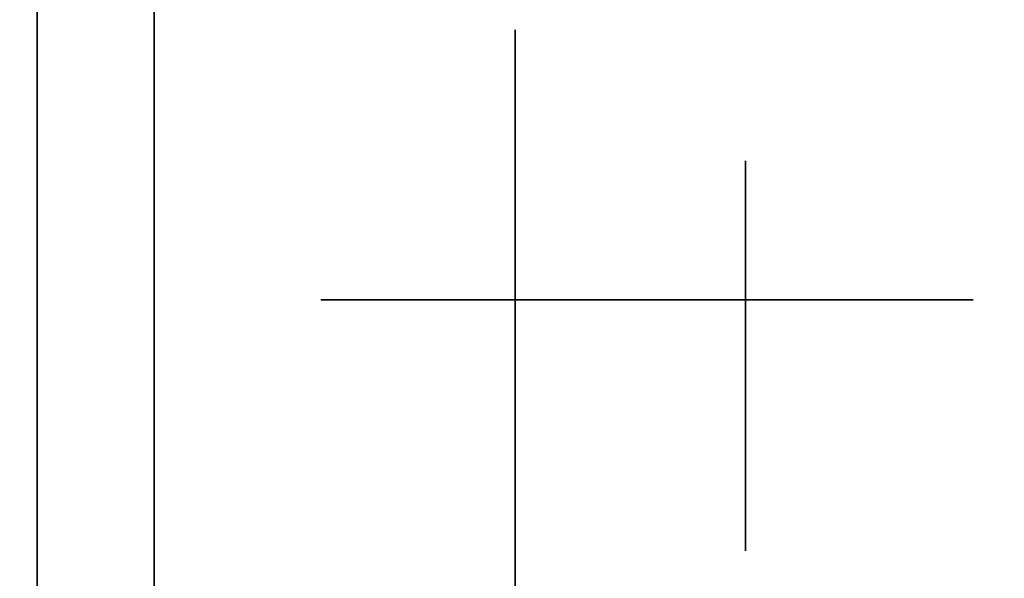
# Model space of a CAD drawing. Extents: x -1299 to -1246.9, y 2743.7 to 2747.9.
# Tile 341 of 656: x -1260.9878 to -1260.9475, y 2747.7993 to 2747.8222. Entities that reach past the tile are written whole.
import ezdxf

# ---------------------------------------------------------------- set-up
doc = ezdxf.new("R2010")
doc.units = 0
doc.header["$LTSCALE"] = 150
doc.header["$MEASUREMENT"] = 0
doc.layers.add('3DFACE_BOLT', color=7, linetype='CONTINUOUS')
doc.layers.add('3DFACE_SHAPE', color=7, linetype='CONTINUOUS')

msp = doc.modelspace()

# ---------------------------------------------------------------- linework, layer by layer
at = {"layer": '3DFACE_BOLT', "color": 1}
for points, invisible_edges in [([(-1260.970119, 2747.841309, 0.068), (-1260.969727, 2747.841309, 0.065528), (-1260.970119, 2747.791309, 0.068)], 14), ([(-1260.970119, 2747.791309, 0.068), (-1260.969727, 2747.841309, 0.065528), (-1260.969727, 2747.791309, 0.065528)], 3), ([(-1260.969727, 2747.841309, 0.070472), (-1260.970119, 2747.841309, 0.068), (-1260.969727, 2747.791309, 0.070472)], 14), ([(-1260.969727, 2747.791309, 0.070472), (-1260.970119, 2747.841309, 0.068), (-1260.970119, 2747.791309, 0.068)], 3), ([(-1260.970119, 2747.841309, 0.138), (-1260.969727, 2747.841309, 0.135528), (-1260.970119, 2747.791309, 0.138)], 14), ([(-1260.970119, 2747.791309, 0.138), (-1260.969727, 2747.841309, 0.135528), (-1260.969727, 2747.791309, 0.135528)], 3), ([(-1260.969727, 2747.841309, 0.140472), (-1260.970119, 2747.841309, 0.138), (-1260.969727, 2747.791309, 0.140472)], 14), ([(-1260.969727, 2747.791309, 0.140472), (-1260.970119, 2747.841309, 0.138), (-1260.970119, 2747.791309, 0.138)], 3), ([(-1260.969727, 2747.841309, 0.065528), (-1260.968591, 2747.841309, 0.063298), (-1260.969727, 2747.791309, 0.065528)], 14), ([(-1260.969727, 2747.791309, 0.065528), (-1260.968591, 2747.841309, 0.063298), (-1260.968591, 2747.791309, 0.063298)], 3), ([(-1260.968591, 2747.841309, 0.072702), (-1260.969727, 2747.841309, 0.070472), (-1260.968591, 2747.791309, 0.072702)], 14), ([(-1260.968591, 2747.791309, 0.072702), (-1260.969727, 2747.841309, 0.070472), (-1260.969727, 2747.791309, 0.070472)], 3), ([(-1260.969727, 2747.841309, 0.135528), (-1260.968591, 2747.841309, 0.133298), (-1260.969727, 2747.791309, 0.135528)], 14), ([(-1260.969727, 2747.791309, 0.135528), (-1260.968591, 2747.841309, 0.133298), (-1260.968591, 2747.791309, 0.133298)], 3), ([(-1260.968591, 2747.841309, 0.142702), (-1260.969727, 2747.841309, 0.140472), (-1260.968591, 2747.791309, 0.142702)], 14), ([(-1260.968591, 2747.791309, 0.142702), (-1260.969727, 2747.841309, 0.140472), (-1260.969727, 2747.791309, 0.140472)], 3), ([(-1260.968591, 2747.841309, 0.063298), (-1260.966821, 2747.841309, 0.061528), (-1260.968591, 2747.791309, 0.063298)], 14), ([(-1260.968591, 2747.791309, 0.063298), (-1260.966821, 2747.841309, 0.061528), (-1260.966821, 2747.791309, 0.061528)], 3), ([(-1260.966821, 2747.841309, 0.074472), (-1260.968591, 2747.841309, 0.072702), (-1260.966821, 2747.791309, 0.074472)], 14), ([(-1260.966821, 2747.791309, 0.074472), (-1260.968591, 2747.841309, 0.072702), (-1260.968591, 2747.791309, 0.072702)], 3), ([(-1260.968591, 2747.841309, 0.133298), (-1260.966821, 2747.841309, 0.131528), (-1260.968591, 2747.791309, 0.133298)], 14), ([(-1260.968591, 2747.791309, 0.133298), (-1260.966821, 2747.841309, 0.131528), (-1260.966821, 2747.791309, 0.131528)], 3), ([(-1260.966821, 2747.841309, 0.144472), (-1260.968591, 2747.841309, 0.142702), (-1260.966821, 2747.791309, 0.144472)], 14), ([(-1260.966821, 2747.791309, 0.144472), (-1260.968591, 2747.841309, 0.142702), (-1260.968591, 2747.791309, 0.142702)], 3), ([(-1260.966821, 2747.841309, 0.061528), (-1260.964591, 2747.841309, 0.060392), (-1260.966821, 2747.791309, 0.061528)], 14), ([(-1260.966821, 2747.791309, 0.061528), (-1260.964591, 2747.841309, 0.060392), (-1260.964591, 2747.791309, 0.060392)], 3), ([(-1260.964591, 2747.841309, 0.075608), (-1260.966821, 2747.841309, 0.074472), (-1260.964591, 2747.791309, 0.075608)], 14), ([(-1260.964591, 2747.791309, 0.075608), (-1260.966821, 2747.841309, 0.074472), (-1260.966821, 2747.791309, 0.074472)], 3), ([(-1260.966821, 2747.841309, 0.131528), (-1260.964591, 2747.841309, 0.130392), (-1260.966821, 2747.791309, 0.131528)], 14), ([(-1260.966821, 2747.791309, 0.131528), (-1260.964591, 2747.841309, 0.130392), (-1260.964591, 2747.791309, 0.130392)], 3), ([(-1260.964591, 2747.841309, 0.145608), (-1260.966821, 2747.841309, 0.144472), (-1260.964591, 2747.791309, 0.145608)], 14), ([(-1260.964591, 2747.791309, 0.145608), (-1260.966821, 2747.841309, 0.144472), (-1260.966821, 2747.791309, 0.144472)], 3), ([(-1260.964591, 2747.841309, 0.060392), (-1260.962119, 2747.841309, 0.06), (-1260.964591, 2747.791309, 0.060392)], 14), ([(-1260.964591, 2747.791309, 0.060392), (-1260.962119, 2747.841309, 0.06), (-1260.962119, 2747.791309, 0.06)], 3), ([(-1260.962119, 2747.841309, 0.076), (-1260.964591, 2747.841309, 0.075608), (-1260.962119, 2747.791309, 0.076)], 14), ([(-1260.962119, 2747.791309, 0.076), (-1260.964591, 2747.841309, 0.075608), (-1260.964591, 2747.791309, 0.075608)], 3), ([(-1260.964591, 2747.841309, 0.130392), (-1260.962119, 2747.841309, 0.13), (-1260.964591, 2747.791309, 0.130392)], 14), ([(-1260.964591, 2747.791309, 0.130392), (-1260.962119, 2747.841309, 0.13), (-1260.962119, 2747.791309, 0.13)], 3), ([(-1260.962119, 2747.841309, 0.146), (-1260.964591, 2747.841309, 0.145608), (-1260.962119, 2747.791309, 0.146)], 14), ([(-1260.962119, 2747.791309, 0.146), (-1260.964591, 2747.841309, 0.145608), (-1260.964591, 2747.791309, 0.145608)], 3), ([(-1260.962119, 2747.841309, 0.06), (-1260.959647, 2747.841309, 0.060392), (-1260.962119, 2747.791309, 0.06)], 14), ([(-1260.962119, 2747.791309, 0.06), (-1260.959647, 2747.841309, 0.060392), (-1260.959647, 2747.791309, 0.060392)], 3), ([(-1260.959647, 2747.841309, 0.075608), (-1260.962119, 2747.841309, 0.076), (-1260.959647, 2747.791309, 0.075608)], 14), ([(-1260.959647, 2747.791309, 0.075608), (-1260.962119, 2747.841309, 0.076), (-1260.962119, 2747.791309, 0.076)], 3), ([(-1260.962119, 2747.841309, 0.13), (-1260.959647, 2747.841309, 0.130392), (-1260.962119, 2747.791309, 0.13)], 14), ([(-1260.962119, 2747.791309, 0.13), (-1260.959647, 2747.841309, 0.130392), (-1260.959647, 2747.791309, 0.130392)], 3), ([(-1260.959647, 2747.841309, 0.145608), (-1260.962119, 2747.841309, 0.146), (-1260.959647, 2747.791309, 0.145608)], 14), ([(-1260.959647, 2747.791309, 0.145608), (-1260.962119, 2747.841309, 0.146), (-1260.962119, 2747.791309, 0.146)], 3), ([(-1260.959647, 2747.841309, 0.060392), (-1260.957416, 2747.841309, 0.061528), (-1260.959647, 2747.791309, 0.060392)], 14), ([(-1260.959647, 2747.791309, 0.060392), (-1260.957416, 2747.841309, 0.061528), (-1260.957416, 2747.791309, 0.061528)], 3), ([(-1260.957416, 2747.841309, 0.074472), (-1260.959647, 2747.841309, 0.075608), (-1260.957416, 2747.791309, 0.074472)], 14), ([(-1260.957416, 2747.791309, 0.074472), (-1260.959647, 2747.841309, 0.075608), (-1260.959647, 2747.791309, 0.075608)], 3), ([(-1260.959647, 2747.841309, 0.130392), (-1260.957416, 2747.841309, 0.131528), (-1260.959647, 2747.791309, 0.130392)], 14), ([(-1260.959647, 2747.791309, 0.130392), (-1260.957416, 2747.841309, 0.131528), (-1260.957416, 2747.791309, 0.131528)], 3), ([(-1260.957416, 2747.841309, 0.144472), (-1260.959647, 2747.841309, 0.145608), (-1260.957416, 2747.791309, 0.144472)], 14), ([(-1260.957416, 2747.791309, 0.144472), (-1260.959647, 2747.841309, 0.145608), (-1260.959647, 2747.791309, 0.145608)], 3), ([(-1260.957416, 2747.841309, 0.061528), (-1260.955647, 2747.841309, 0.063298), (-1260.957416, 2747.791309, 0.061528)], 14), ([(-1260.957416, 2747.791309, 0.061528), (-1260.955647, 2747.841309, 0.063298), (-1260.955647, 2747.791309, 0.063298)], 3), ([(-1260.955647, 2747.841309, 0.072702), (-1260.957416, 2747.841309, 0.074472), (-1260.955647, 2747.791309, 0.072702)], 14), ([(-1260.955647, 2747.791309, 0.072702), (-1260.957416, 2747.841309, 0.074472), (-1260.957416, 2747.791309, 0.074472)], 3), ([(-1260.957416, 2747.841309, 0.131528), (-1260.955647, 2747.841309, 0.133298), (-1260.957416, 2747.791309, 0.131528)], 14), ([(-1260.957416, 2747.791309, 0.131528), (-1260.955647, 2747.841309, 0.133298), (-1260.955647, 2747.791309, 0.133298)], 3), ([(-1260.955647, 2747.841309, 0.142702), (-1260.957416, 2747.841309, 0.144472), (-1260.955647, 2747.791309, 0.142702)], 14), ([(-1260.955647, 2747.791309, 0.142702), (-1260.957416, 2747.841309, 0.144472), (-1260.957416, 2747.791309, 0.144472)], 3), ([(-1260.955647, 2747.841309, 0.063298), (-1260.95451, 2747.841309, 0.065528), (-1260.955647, 2747.791309, 0.063298)], 14), ([(-1260.955647, 2747.791309, 0.063298), (-1260.95451, 2747.841309, 0.065528), (-1260.95451, 2747.791309, 0.065528)], 3), ([(-1260.95451, 2747.841309, 0.070472), (-1260.955647, 2747.841309, 0.072702), (-1260.95451, 2747.791309, 0.070472)], 14), ([(-1260.95451, 2747.791309, 0.070472), (-1260.955647, 2747.841309, 0.072702), (-1260.955647, 2747.791309, 0.072702)], 3), ([(-1260.955647, 2747.841309, 0.133298), (-1260.95451, 2747.841309, 0.135528), (-1260.955647, 2747.791309, 0.133298)], 14), ([(-1260.955647, 2747.791309, 0.133298), (-1260.95451, 2747.841309, 0.135528), (-1260.95451, 2747.791309, 0.135528)], 3), ([(-1260.95451, 2747.841309, 0.140472), (-1260.955647, 2747.841309, 0.142702), (-1260.95451, 2747.791309, 0.140472)], 14), ([(-1260.95451, 2747.791309, 0.140472), (-1260.955647, 2747.841309, 0.142702), (-1260.955647, 2747.791309, 0.142702)], 3), ([(-1260.95451, 2747.841309, 0.065528), (-1260.954119, 2747.841309, 0.068), (-1260.95451, 2747.791309, 0.065528)], 14), ([(-1260.95451, 2747.791309, 0.065528), (-1260.954119, 2747.841309, 0.068), (-1260.954119, 2747.791309, 0.068)], 3), ([(-1260.954119, 2747.841309, 0.068), (-1260.95451, 2747.841309, 0.070472), (-1260.954119, 2747.791309, 0.068)], 14), ([(-1260.954119, 2747.791309, 0.068), (-1260.95451, 2747.841309, 0.070472), (-1260.95451, 2747.791309, 0.070472)], 3), ([(-1260.95451, 2747.841309, 0.135528), (-1260.954119, 2747.841309, 0.138), (-1260.95451, 2747.791309, 0.135528)], 14), ([(-1260.95451, 2747.791309, 0.135528), (-1260.954119, 2747.841309, 0.138), (-1260.954119, 2747.791309, 0.138)], 3), ([(-1260.954119, 2747.841309, 0.138), (-1260.95451, 2747.841309, 0.140472), (-1260.954119, 2747.791309, 0.138)], 14), ([(-1260.954119, 2747.791309, 0.138), (-1260.95451, 2747.841309, 0.140472), (-1260.95451, 2747.791309, 0.140472)], 3), ([(-1260.975494, 2747.825549, 0.068), (-1260.968806, 2747.825549, 0.056417), (-1260.975494, 2747.810749, 0.068)], 14), ([(-1260.975494, 2747.810749, 0.068), (-1260.968806, 2747.825549, 0.056417), (-1260.968806, 2747.810749, 0.056417)], 3), ([(-1260.968806, 2747.825549, 0.079583), (-1260.975494, 2747.825549, 0.068), (-1260.968806, 2747.810749, 0.079583)], 14), ([(-1260.968806, 2747.810749, 0.079583), (-1260.975494, 2747.825549, 0.068), (-1260.975494, 2747.810749, 0.068)], 3), ([(-1260.975494, 2747.825549, 0.138), (-1260.968806, 2747.825549, 0.126417), (-1260.975494, 2747.810749, 0.138)], 14), ([(-1260.975494, 2747.810749, 0.138), (-1260.968806, 2747.825549, 0.126417), (-1260.968806, 2747.810749, 0.126417)], 3), ([(-1260.968806, 2747.825549, 0.149583), (-1260.975494, 2747.825549, 0.138), (-1260.968806, 2747.810749, 0.149583)], 14), ([(-1260.968806, 2747.810749, 0.149583), (-1260.975494, 2747.825549, 0.138), (-1260.975494, 2747.810749, 0.138)], 3), ([(-1260.968806, 2747.825549, 0.056417), (-1260.955431, 2747.825549, 0.056417), (-1260.968806, 2747.810749, 0.056417)], 14), ([(-1260.968806, 2747.810749, 0.056417), (-1260.955431, 2747.825549, 0.056417), (-1260.955431, 2747.810749, 0.056417)], 3), ([(-1260.955431, 2747.825549, 0.079583), (-1260.968806, 2747.825549, 0.079583), (-1260.955431, 2747.810749, 0.079583)], 14), ([(-1260.955431, 2747.810749, 0.079583), (-1260.968806, 2747.825549, 0.079583), (-1260.968806, 2747.810749, 0.079583)], 3), ([(-1260.968806, 2747.825549, 0.126417), (-1260.955431, 2747.825549, 0.126417), (-1260.968806, 2747.810749, 0.126417)], 14), ([(-1260.968806, 2747.810749, 0.126417), (-1260.955431, 2747.825549, 0.126417), (-1260.955431, 2747.810749, 0.126417)], 3), ([(-1260.955431, 2747.825549, 0.149583), (-1260.968806, 2747.825549, 0.149583), (-1260.955431, 2747.810749, 0.149583)], 14), ([(-1260.955431, 2747.810749, 0.149583), (-1260.968806, 2747.825549, 0.149583), (-1260.968806, 2747.810749, 0.149583)], 3), ([(-1260.955431, 2747.825549, 0.056417), (-1260.948744, 2747.825549, 0.068), (-1260.955431, 2747.810749, 0.056417)], 14), ([(-1260.955431, 2747.810749, 0.056417), (-1260.948744, 2747.825549, 0.068), (-1260.948744, 2747.810749, 0.068)], 3), ([(-1260.948744, 2747.825549, 0.068), (-1260.955431, 2747.825549, 0.079583), (-1260.948744, 2747.810749, 0.068)], 14), ([(-1260.948744, 2747.810749, 0.068), (-1260.955431, 2747.825549, 0.079583), (-1260.955431, 2747.810749, 0.079583)], 3), ([(-1260.955431, 2747.825549, 0.126417), (-1260.948744, 2747.825549, 0.138), (-1260.955431, 2747.810749, 0.126417)], 14), ([(-1260.955431, 2747.810749, 0.126417), (-1260.948744, 2747.825549, 0.138), (-1260.948744, 2747.810749, 0.138)], 3), ([(-1260.948744, 2747.825549, 0.138), (-1260.955431, 2747.825549, 0.149583), (-1260.948744, 2747.810749, 0.138)], 14), ([(-1260.948744, 2747.810749, 0.138), (-1260.955431, 2747.825549, 0.149583), (-1260.955431, 2747.810749, 0.149583)], 3), ([(-1260.982319, 2747.815136, 0.126417), (-1260.982319, 2747.821824, 0.138), (-1260.967519, 2747.815136, 0.126417)], 14), ([(-1260.967519, 2747.815136, 0.126417), (-1260.982319, 2747.821824, 0.138), (-1260.967519, 2747.821824, 0.138)], 3), ([(-1260.982319, 2747.821824, 0.138), (-1260.982319, 2747.815136, 0.149583), (-1260.967519, 2747.821824, 0.138)], 14), ([(-1260.967519, 2747.821824, 0.138), (-1260.982319, 2747.815136, 0.149583), (-1260.967519, 2747.815136, 0.149583)], 3), ([(-1260.982319, 2747.815136, 0.149583), (-1260.982319, 2747.821824, 0.138), (-1260.982319, 2747.815136, 0.126417)], 12), ([(-1260.982319, 2747.815136, 0.056417), (-1260.982319, 2747.821824, 0.068), (-1260.967519, 2747.815136, 0.056417)], 14), ([(-1260.967519, 2747.815136, 0.056417), (-1260.982319, 2747.821824, 0.068), (-1260.967519, 2747.821824, 0.068)], 3), ([(-1260.982319, 2747.821824, 0.068), (-1260.982319, 2747.815136, 0.079583), (-1260.967519, 2747.821824, 0.068)], 14), ([(-1260.967519, 2747.821824, 0.068), (-1260.982319, 2747.815136, 0.079583), (-1260.967519, 2747.815136, 0.079583)], 3), ([(-1260.982319, 2747.815136, 0.079583), (-1260.982319, 2747.821824, 0.068), (-1260.982319, 2747.815136, 0.056417)], 12), ([(-1260.967519, 2747.815136, 0.126417), (-1260.967519, 2747.821824, 0.138), (-1260.967519, 2747.815136, 0.149583)], 12), ([(-1260.967519, 2747.815136, 0.056417), (-1260.967519, 2747.821824, 0.068), (-1260.967519, 2747.815136, 0.079583)], 12), ([(-1261.008079, 2747.816057, 0.135528), (-1261.008079, 2747.816449, 0.138), (-1260.958079, 2747.816057, 0.135528)], 14), ([(-1260.958079, 2747.816057, 0.135528), (-1261.008079, 2747.816449, 0.138), (-1260.958079, 2747.816449, 0.138)], 3), ([(-1261.008079, 2747.816449, 0.138), (-1261.008079, 2747.816057, 0.140472), (-1260.958079, 2747.816449, 0.138)], 14), ([(-1260.958079, 2747.816449, 0.138), (-1261.008079, 2747.816057, 0.140472), (-1260.958079, 2747.816057, 0.140472)], 3), ([(-1261.008079, 2747.816057, 0.065528), (-1261.008079, 2747.816449, 0.068), (-1260.958079, 2747.816057, 0.065528)], 14), ([(-1260.958079, 2747.816057, 0.065528), (-1261.008079, 2747.816449, 0.068), (-1260.958079, 2747.816449, 0.068)], 3), ([(-1261.008079, 2747.816449, 0.068), (-1261.008079, 2747.816057, 0.070472), (-1260.958079, 2747.816449, 0.068)], 14), ([(-1260.958079, 2747.816449, 0.068), (-1261.008079, 2747.816057, 0.070472), (-1260.958079, 2747.816057, 0.070472)], 3), ([(-1260.958079, 2747.816057, 0.135528), (-1260.958079, 2747.816449, 0.138), (-1260.958079, 2747.816057, 0.140472)], 12), ([(-1260.958079, 2747.816057, 0.065528), (-1260.958079, 2747.816449, 0.068), (-1260.958079, 2747.816057, 0.070472)], 12), ([(-1261.008079, 2747.814921, 0.133298), (-1261.008079, 2747.816057, 0.135528), (-1260.958079, 2747.814921, 0.133298)], 14), ([(-1260.958079, 2747.814921, 0.133298), (-1261.008079, 2747.816057, 0.135528), (-1260.958079, 2747.816057, 0.135528)], 3), ([(-1261.008079, 2747.816057, 0.140472), (-1261.008079, 2747.814921, 0.142702), (-1260.958079, 2747.816057, 0.140472)], 14), ([(-1260.958079, 2747.816057, 0.140472), (-1261.008079, 2747.814921, 0.142702), (-1260.958079, 2747.814921, 0.142702)], 3), ([(-1261.008079, 2747.814921, 0.063298), (-1261.008079, 2747.816057, 0.065528), (-1260.958079, 2747.814921, 0.063298)], 14), ([(-1260.958079, 2747.814921, 0.063298), (-1261.008079, 2747.816057, 0.065528), (-1260.958079, 2747.816057, 0.065528)], 3), ([(-1261.008079, 2747.816057, 0.070472), (-1261.008079, 2747.814921, 0.072702), (-1260.958079, 2747.816057, 0.070472)], 14), ([(-1260.958079, 2747.816057, 0.070472), (-1261.008079, 2747.814921, 0.072702), (-1260.958079, 2747.814921, 0.072702)], 3), ([(-1260.958079, 2747.814921, 0.133298), (-1260.958079, 2747.816057, 0.135528), (-1260.958079, 2747.814921, 0.142702)], 14), ([(-1260.958079, 2747.814921, 0.142702), (-1260.958079, 2747.816057, 0.135528), (-1260.958079, 2747.816057, 0.140472)], 3), ([(-1260.958079, 2747.814921, 0.063298), (-1260.958079, 2747.816057, 0.065528), (-1260.958079, 2747.814921, 0.072702)], 14), ([(-1260.958079, 2747.814921, 0.072702), (-1260.958079, 2747.816057, 0.065528), (-1260.958079, 2747.816057, 0.070472)], 3), ([(-1260.982319, 2747.801761, 0.126417), (-1260.982319, 2747.815136, 0.126417), (-1260.967519, 2747.801761, 0.126417)], 14), ([(-1260.967519, 2747.801761, 0.126417), (-1260.982319, 2747.815136, 0.126417), (-1260.967519, 2747.815136, 0.126417)], 3), ([(-1260.982319, 2747.815136, 0.149583), (-1260.982319, 2747.801761, 0.149583), (-1260.967519, 2747.815136, 0.149583)], 14), ([(-1260.967519, 2747.815136, 0.149583), (-1260.982319, 2747.801761, 0.149583), (-1260.967519, 2747.801761, 0.149583)], 3), ([(-1260.982319, 2747.801761, 0.149583), (-1260.982319, 2747.815136, 0.149583), (-1260.982319, 2747.801761, 0.126417)], 14), ([(-1260.982319, 2747.801761, 0.126417), (-1260.982319, 2747.815136, 0.149583), (-1260.982319, 2747.815136, 0.126417)], 3), ([(-1260.982319, 2747.801761, 0.056417), (-1260.982319, 2747.815136, 0.056417), (-1260.967519, 2747.801761, 0.056417)], 14), ([(-1260.967519, 2747.801761, 0.056417), (-1260.982319, 2747.815136, 0.056417), (-1260.967519, 2747.815136, 0.056417)], 3), ([(-1260.982319, 2747.815136, 0.079583), (-1260.982319, 2747.801761, 0.079583), (-1260.967519, 2747.815136, 0.079583)], 14), ([(-1260.967519, 2747.815136, 0.079583), (-1260.982319, 2747.801761, 0.079583), (-1260.967519, 2747.801761, 0.079583)], 3), ([(-1260.982319, 2747.801761, 0.079583), (-1260.982319, 2747.815136, 0.079583), (-1260.982319, 2747.801761, 0.056417)], 14), ([(-1260.982319, 2747.801761, 0.056417), (-1260.982319, 2747.815136, 0.079583), (-1260.982319, 2747.815136, 0.056417)], 3), ([(-1260.967519, 2747.801761, 0.126417), (-1260.967519, 2747.815136, 0.126417), (-1260.967519, 2747.801761, 0.149583)], 14), ([(-1260.967519, 2747.801761, 0.149583), (-1260.967519, 2747.815136, 0.126417), (-1260.967519, 2747.815136, 0.149583)], 3), ([(-1260.967519, 2747.801761, 0.056417), (-1260.967519, 2747.815136, 0.056417), (-1260.967519, 2747.801761, 0.079583)], 14), ([(-1260.967519, 2747.801761, 0.079583), (-1260.967519, 2747.815136, 0.056417), (-1260.967519, 2747.815136, 0.079583)], 3), ([(-1261.008079, 2747.813151, 0.131528), (-1261.008079, 2747.814921, 0.133298), (-1260.958079, 2747.813151, 0.131528)], 14), ([(-1260.958079, 2747.813151, 0.131528), (-1261.008079, 2747.814921, 0.133298), (-1260.958079, 2747.814921, 0.133298)], 3), ([(-1261.008079, 2747.814921, 0.142702), (-1261.008079, 2747.813151, 0.144472), (-1260.958079, 2747.814921, 0.142702)], 14), ([(-1260.958079, 2747.814921, 0.142702), (-1261.008079, 2747.813151, 0.144472), (-1260.958079, 2747.813151, 0.144472)], 3), ([(-1261.008079, 2747.813151, 0.061528), (-1261.008079, 2747.814921, 0.063298), (-1260.958079, 2747.813151, 0.061528)], 14), ([(-1260.958079, 2747.813151, 0.061528), (-1261.008079, 2747.814921, 0.063298), (-1260.958079, 2747.814921, 0.063298)], 3), ([(-1261.008079, 2747.814921, 0.072702), (-1261.008079, 2747.813151, 0.074472), (-1260.958079, 2747.814921, 0.072702)], 14), ([(-1260.958079, 2747.814921, 0.072702), (-1261.008079, 2747.813151, 0.074472), (-1260.958079, 2747.813151, 0.074472)], 3), ([(-1260.958079, 2747.813151, 0.131528), (-1260.958079, 2747.814921, 0.133298), (-1260.958079, 2747.813151, 0.144472)], 14), ([(-1260.958079, 2747.813151, 0.144472), (-1260.958079, 2747.814921, 0.133298), (-1260.958079, 2747.814921, 0.142702)], 3), ([(-1260.958079, 2747.813151, 0.061528), (-1260.958079, 2747.814921, 0.063298), (-1260.958079, 2747.813151, 0.074472)], 14), ([(-1260.958079, 2747.813151, 0.074472), (-1260.958079, 2747.814921, 0.063298), (-1260.958079, 2747.814921, 0.072702)], 3), ([(-1261.008079, 2747.810921, 0.130392), (-1261.008079, 2747.813151, 0.131528), (-1260.958079, 2747.810921, 0.130392)], 14), ([(-1260.958079, 2747.810921, 0.130392), (-1261.008079, 2747.813151, 0.131528), (-1260.958079, 2747.813151, 0.131528)], 3), ([(-1261.008079, 2747.813151, 0.144472), (-1261.008079, 2747.810921, 0.145608), (-1260.958079, 2747.813151, 0.144472)], 14), ([(-1260.958079, 2747.813151, 0.144472), (-1261.008079, 2747.810921, 0.145608), (-1260.958079, 2747.810921, 0.145608)], 3), ([(-1261.008079, 2747.810921, 0.060392), (-1261.008079, 2747.813151, 0.061528), (-1260.958079, 2747.810921, 0.060392)], 14), ([(-1260.958079, 2747.810921, 0.060392), (-1261.008079, 2747.813151, 0.061528), (-1260.958079, 2747.813151, 0.061528)], 3), ([(-1261.008079, 2747.813151, 0.074472), (-1261.008079, 2747.810921, 0.075608), (-1260.958079, 2747.813151, 0.074472)], 14), ([(-1260.958079, 2747.813151, 0.074472), (-1261.008079, 2747.810921, 0.075608), (-1260.958079, 2747.810921, 0.075608)], 3), ([(-1260.958079, 2747.810921, 0.130392), (-1260.958079, 2747.813151, 0.131528), (-1260.958079, 2747.810921, 0.145608)], 14), ([(-1260.958079, 2747.810921, 0.145608), (-1260.958079, 2747.813151, 0.131528), (-1260.958079, 2747.813151, 0.144472)], 3), ([(-1260.958079, 2747.810921, 0.060392), (-1260.958079, 2747.813151, 0.061528), (-1260.958079, 2747.810921, 0.075608)], 14), ([(-1260.958079, 2747.810921, 0.075608), (-1260.958079, 2747.813151, 0.061528), (-1260.958079, 2747.813151, 0.074472)], 3), ([(-1261.008079, 2747.808449, 0.13), (-1261.008079, 2747.810921, 0.130392), (-1260.958079, 2747.808449, 0.13)], 14), ([(-1260.958079, 2747.808449, 0.13), (-1261.008079, 2747.810921, 0.130392), (-1260.958079, 2747.810921, 0.130392)], 3), ([(-1261.008079, 2747.810921, 0.145608), (-1261.008079, 2747.808449, 0.146), (-1260.958079, 2747.810921, 0.145608)], 14), ([(-1260.958079, 2747.810921, 0.145608), (-1261.008079, 2747.808449, 0.146), (-1260.958079, 2747.808449, 0.146)], 3), ([(-1261.008079, 2747.808449, 0.06), (-1261.008079, 2747.810921, 0.060392), (-1260.958079, 2747.808449, 0.06)], 14), ([(-1260.958079, 2747.808449, 0.06), (-1261.008079, 2747.810921, 0.060392), (-1260.958079, 2747.810921, 0.060392)], 3), ([(-1261.008079, 2747.810921, 0.075608), (-1261.008079, 2747.808449, 0.076), (-1260.958079, 2747.810921, 0.075608)], 14), ([(-1260.958079, 2747.810921, 0.075608), (-1261.008079, 2747.808449, 0.076), (-1260.958079, 2747.808449, 0.076)], 3), ([(-1260.975494, 2747.810749, 0.068), (-1260.968806, 2747.810749, 0.056417), (-1260.968806, 2747.810749, 0.079583)], 2), ([(-1260.975494, 2747.810749, 0.138), (-1260.968806, 2747.810749, 0.126417), (-1260.968806, 2747.810749, 0.149583)], 2), ([(-1260.968806, 2747.810749, 0.056417), (-1260.955431, 2747.810749, 0.056417), (-1260.968806, 2747.810749, 0.079583)], 14), ([(-1260.968806, 2747.810749, 0.079583), (-1260.955431, 2747.810749, 0.056417), (-1260.955431, 2747.810749, 0.079583)], 3), ([(-1260.968806, 2747.810749, 0.126417), (-1260.955431, 2747.810749, 0.126417), (-1260.968806, 2747.810749, 0.149583)], 14), ([(-1260.968806, 2747.810749, 0.149583), (-1260.955431, 2747.810749, 0.126417), (-1260.955431, 2747.810749, 0.149583)], 3), ([(-1260.958079, 2747.808449, 0.13), (-1260.958079, 2747.810921, 0.130392), (-1260.958079, 2747.808449, 0.146)], 14), ([(-1260.958079, 2747.808449, 0.146), (-1260.958079, 2747.810921, 0.130392), (-1260.958079, 2747.810921, 0.145608)], 3), ([(-1260.958079, 2747.808449, 0.06), (-1260.958079, 2747.810921, 0.060392), (-1260.958079, 2747.808449, 0.076)], 14), ([(-1260.958079, 2747.808449, 0.076), (-1260.958079, 2747.810921, 0.060392), (-1260.958079, 2747.810921, 0.075608)], 3), ([(-1260.955431, 2747.810749, 0.056417), (-1260.948744, 2747.810749, 0.068), (-1260.955431, 2747.810749, 0.079583)], 12), ([(-1260.955431, 2747.810749, 0.126417), (-1260.948744, 2747.810749, 0.138), (-1260.955431, 2747.810749, 0.149583)], 12), ([(-1261.008079, 2747.805976, 0.130392), (-1261.008079, 2747.808449, 0.13), (-1260.958079, 2747.805976, 0.130392)], 14), ([(-1260.958079, 2747.805976, 0.130392), (-1261.008079, 2747.808449, 0.13), (-1260.958079, 2747.808449, 0.13)], 3), ([(-1261.008079, 2747.808449, 0.146), (-1261.008079, 2747.805976, 0.145608), (-1260.958079, 2747.808449, 0.146)], 14), ([(-1260.958079, 2747.808449, 0.146), (-1261.008079, 2747.805976, 0.145608), (-1260.958079, 2747.805976, 0.145608)], 3), ([(-1261.008079, 2747.805976, 0.060392), (-1261.008079, 2747.808449, 0.06), (-1260.958079, 2747.805976, 0.060392)], 14), ([(-1260.958079, 2747.805976, 0.060392), (-1261.008079, 2747.808449, 0.06), (-1260.958079, 2747.808449, 0.06)], 3), ([(-1261.008079, 2747.808449, 0.076), (-1261.008079, 2747.805976, 0.075608), (-1260.958079, 2747.808449, 0.076)], 14), ([(-1260.958079, 2747.808449, 0.076), (-1261.008079, 2747.805976, 0.075608), (-1260.958079, 2747.805976, 0.075608)], 3), ([(-1260.958079, 2747.805976, 0.130392), (-1260.958079, 2747.808449, 0.13), (-1260.958079, 2747.805976, 0.145608)], 14), ([(-1260.958079, 2747.805976, 0.145608), (-1260.958079, 2747.808449, 0.13), (-1260.958079, 2747.808449, 0.146)], 3), ([(-1260.958079, 2747.805976, 0.060392), (-1260.958079, 2747.808449, 0.06), (-1260.958079, 2747.805976, 0.075608)], 14), ([(-1260.958079, 2747.805976, 0.075608), (-1260.958079, 2747.808449, 0.06), (-1260.958079, 2747.808449, 0.076)], 3), ([(-1261.008079, 2747.803746, 0.131528), (-1261.008079, 2747.805976, 0.130392), (-1260.958079, 2747.803746, 0.131528)], 14), ([(-1260.958079, 2747.803746, 0.131528), (-1261.008079, 2747.805976, 0.130392), (-1260.958079, 2747.805976, 0.130392)], 3), ([(-1261.008079, 2747.805976, 0.145608), (-1261.008079, 2747.803746, 0.144472), (-1260.958079, 2747.805976, 0.145608)], 14), ([(-1260.958079, 2747.805976, 0.145608), (-1261.008079, 2747.803746, 0.144472), (-1260.958079, 2747.803746, 0.144472)], 3), ([(-1261.008079, 2747.803746, 0.061528), (-1261.008079, 2747.805976, 0.060392), (-1260.958079, 2747.803746, 0.061528)], 14), ([(-1260.958079, 2747.803746, 0.061528), (-1261.008079, 2747.805976, 0.060392), (-1260.958079, 2747.805976, 0.060392)], 3), ([(-1261.008079, 2747.805976, 0.075608), (-1261.008079, 2747.803746, 0.074472), (-1260.958079, 2747.805976, 0.075608)], 14), ([(-1260.958079, 2747.805976, 0.075608), (-1261.008079, 2747.803746, 0.074472), (-1260.958079, 2747.803746, 0.074472)], 3), ([(-1260.958079, 2747.803746, 0.131528), (-1260.958079, 2747.805976, 0.130392), (-1260.958079, 2747.803746, 0.144472)], 14), ([(-1260.958079, 2747.803746, 0.144472), (-1260.958079, 2747.805976, 0.130392), (-1260.958079, 2747.805976, 0.145608)], 3), ([(-1260.958079, 2747.803746, 0.061528), (-1260.958079, 2747.805976, 0.060392), (-1260.958079, 2747.803746, 0.074472)], 14), ([(-1260.958079, 2747.803746, 0.074472), (-1260.958079, 2747.805976, 0.060392), (-1260.958079, 2747.805976, 0.075608)], 3), ([(-1261.008079, 2747.801976, 0.133298), (-1261.008079, 2747.803746, 0.131528), (-1260.958079, 2747.801976, 0.133298)], 14), ([(-1260.958079, 2747.801976, 0.133298), (-1261.008079, 2747.803746, 0.131528), (-1260.958079, 2747.803746, 0.131528)], 3), ([(-1261.008079, 2747.803746, 0.144472), (-1261.008079, 2747.801976, 0.142702), (-1260.958079, 2747.803746, 0.144472)], 14), ([(-1260.958079, 2747.803746, 0.144472), (-1261.008079, 2747.801976, 0.142702), (-1260.958079, 2747.801976, 0.142702)], 3), ([(-1261.008079, 2747.801976, 0.063298), (-1261.008079, 2747.803746, 0.061528), (-1260.958079, 2747.801976, 0.063298)], 14), ([(-1260.958079, 2747.801976, 0.063298), (-1261.008079, 2747.803746, 0.061528), (-1260.958079, 2747.803746, 0.061528)], 3), ([(-1261.008079, 2747.803746, 0.074472), (-1261.008079, 2747.801976, 0.072702), (-1260.958079, 2747.803746, 0.074472)], 14), ([(-1260.958079, 2747.803746, 0.074472), (-1261.008079, 2747.801976, 0.072702), (-1260.958079, 2747.801976, 0.072702)], 3), ([(-1260.958079, 2747.801976, 0.133298), (-1260.958079, 2747.803746, 0.131528), (-1260.958079, 2747.801976, 0.142702)], 14), ([(-1260.958079, 2747.801976, 0.142702), (-1260.958079, 2747.803746, 0.131528), (-1260.958079, 2747.803746, 0.144472)], 3), ([(-1260.958079, 2747.801976, 0.063298), (-1260.958079, 2747.803746, 0.061528), (-1260.958079, 2747.801976, 0.072702)], 14), ([(-1260.958079, 2747.801976, 0.072702), (-1260.958079, 2747.803746, 0.061528), (-1260.958079, 2747.803746, 0.074472)], 3), ([(-1261.008079, 2747.80084, 0.135528), (-1261.008079, 2747.801976, 0.133298), (-1260.958079, 2747.80084, 0.135528)], 14), ([(-1260.958079, 2747.80084, 0.135528), (-1261.008079, 2747.801976, 0.133298), (-1260.958079, 2747.801976, 0.133298)], 3), ([(-1261.008079, 2747.801976, 0.142702), (-1261.008079, 2747.80084, 0.140472), (-1260.958079, 2747.801976, 0.142702)], 14), ([(-1260.958079, 2747.801976, 0.142702), (-1261.008079, 2747.80084, 0.140472), (-1260.958079, 2747.80084, 0.140472)], 3), ([(-1261.008079, 2747.80084, 0.065528), (-1261.008079, 2747.801976, 0.063298), (-1260.958079, 2747.80084, 0.065528)], 14), ([(-1260.958079, 2747.80084, 0.065528), (-1261.008079, 2747.801976, 0.063298), (-1260.958079, 2747.801976, 0.063298)], 3), ([(-1261.008079, 2747.801976, 0.072702), (-1261.008079, 2747.80084, 0.070472), (-1260.958079, 2747.801976, 0.072702)], 14), ([(-1260.958079, 2747.801976, 0.072702), (-1261.008079, 2747.80084, 0.070472), (-1260.958079, 2747.80084, 0.070472)], 3), ([(-1260.982319, 2747.795074, 0.138), (-1260.982319, 2747.801761, 0.126417), (-1260.967519, 2747.795074, 0.138)], 14), ([(-1260.967519, 2747.795074, 0.138), (-1260.982319, 2747.801761, 0.126417), (-1260.967519, 2747.801761, 0.126417)], 3), ([(-1260.982319, 2747.801761, 0.149583), (-1260.982319, 2747.795074, 0.138), (-1260.967519, 2747.801761, 0.149583)], 14), ([(-1260.967519, 2747.801761, 0.149583), (-1260.982319, 2747.795074, 0.138), (-1260.967519, 2747.795074, 0.138)], 3), ([(-1260.982319, 2747.795074, 0.138), (-1260.982319, 2747.801761, 0.149583), (-1260.982319, 2747.801761, 0.126417)], 2), ([(-1260.982319, 2747.795074, 0.068), (-1260.982319, 2747.801761, 0.056417), (-1260.967519, 2747.795074, 0.068)], 14), ([(-1260.967519, 2747.795074, 0.068), (-1260.982319, 2747.801761, 0.056417), (-1260.967519, 2747.801761, 0.056417)], 3), ([(-1260.982319, 2747.801761, 0.079583), (-1260.982319, 2747.795074, 0.068), (-1260.967519, 2747.801761, 0.079583)], 14), ([(-1260.967519, 2747.801761, 0.079583), (-1260.982319, 2747.795074, 0.068), (-1260.967519, 2747.795074, 0.068)], 3), ([(-1260.982319, 2747.795074, 0.068), (-1260.982319, 2747.801761, 0.079583), (-1260.982319, 2747.801761, 0.056417)], 2), ([(-1260.967519, 2747.795074, 0.138), (-1260.967519, 2747.801761, 0.126417), (-1260.967519, 2747.801761, 0.149583)], 2), ([(-1260.967519, 2747.795074, 0.068), (-1260.967519, 2747.801761, 0.056417), (-1260.967519, 2747.801761, 0.079583)], 2), ([(-1260.958079, 2747.80084, 0.135528), (-1260.958079, 2747.801976, 0.133298), (-1260.958079, 2747.80084, 0.140472)], 14), ([(-1260.958079, 2747.80084, 0.140472), (-1260.958079, 2747.801976, 0.133298), (-1260.958079, 2747.801976, 0.142702)], 3), ([(-1260.958079, 2747.80084, 0.065528), (-1260.958079, 2747.801976, 0.063298), (-1260.958079, 2747.80084, 0.070472)], 14), ([(-1260.958079, 2747.80084, 0.070472), (-1260.958079, 2747.801976, 0.063298), (-1260.958079, 2747.801976, 0.072702)], 3), ([(-1261.008079, 2747.800449, 0.138), (-1261.008079, 2747.80084, 0.135528), (-1260.958079, 2747.800449, 0.138)], 14), ([(-1260.958079, 2747.800449, 0.138), (-1261.008079, 2747.80084, 0.135528), (-1260.958079, 2747.80084, 0.135528)], 3), ([(-1261.008079, 2747.80084, 0.140472), (-1261.008079, 2747.800449, 0.138), (-1260.958079, 2747.80084, 0.140472)], 14), ([(-1260.958079, 2747.80084, 0.140472), (-1261.008079, 2747.800449, 0.138), (-1260.958079, 2747.800449, 0.138)], 3), ([(-1261.008079, 2747.800449, 0.068), (-1261.008079, 2747.80084, 0.065528), (-1260.958079, 2747.800449, 0.068)], 14), ([(-1260.958079, 2747.800449, 0.068), (-1261.008079, 2747.80084, 0.065528), (-1260.958079, 2747.80084, 0.065528)], 3), ([(-1261.008079, 2747.80084, 0.070472), (-1261.008079, 2747.800449, 0.068), (-1260.958079, 2747.80084, 0.070472)], 14), ([(-1260.958079, 2747.80084, 0.070472), (-1261.008079, 2747.800449, 0.068), (-1260.958079, 2747.800449, 0.068)], 3), ([(-1260.958079, 2747.800449, 0.138), (-1260.958079, 2747.80084, 0.135528), (-1260.958079, 2747.80084, 0.140472)], 2), ([(-1260.958079, 2747.800449, 0.068), (-1260.958079, 2747.80084, 0.065528), (-1260.958079, 2747.80084, 0.070472)], 2)]:
    msp.add_3dface(points, dxfattribs=dict(at, invisible_edges=invisible_edges))
at = {"layer": '3DFACE_SHAPE', "color": 13}
for points, invisible_edges in [([(-1261.046219, 2747.884449, 0.206), (-1261.046219, 2746.946449, 0.206), (-1260.944219, 2747.884449, 0.206)], 2), ([(-1261.046219, 2746.946449, 0.206), (-1260.944219, 2746.946449, 0.206), (-1260.944219, 2747.884449, 0.206)], 12), ([(-1260.944219, 2747.884449), (-1260.944219, 2746.946449), (-1261.046219, 2747.884449)], 2), ([(-1260.944219, 2746.946449), (-1261.046219, 2746.946449), (-1261.046219, 2747.884449)], 12), ([(-1260.992119, 2747.884449, 0.008), (-1260.992119, 2746.946449, 0.008), (-1260.944219, 2747.884449, 0.008)], 2), ([(-1260.992119, 2746.946449, 0.008), (-1260.944219, 2746.946449, 0.008), (-1260.944219, 2747.884449, 0.008)], 12), ([(-1260.944219, 2747.884449, 0.198), (-1260.944219, 2746.946449, 0.198), (-1260.992119, 2747.858449, 0.198)], 14), ([(-1260.944219, 2746.946449, 0.198), (-1260.992119, 2747.808449, 0.198), (-1260.992119, 2747.858449, 0.198)], 13), ([(-1260.987119, 2747.779349, 0.033), (-1260.987119, 2747.814459, 0.06199), (-1260.987119, 2747.830349, 0.033)], 3), ([(-1260.987119, 2747.814459, 0.06199), (-1260.987119, 2747.830349, 0.068), (-1260.987119, 2747.830349, 0.033)], 13), ([(-1260.987119, 2747.814459, 0.06199), (-1260.987119, 2747.816949, 0.068), (-1260.987119, 2747.830349, 0.068)], 14), ([(-1260.987119, 2747.816949, 0.138), (-1260.987119, 2747.830349, 0.068), (-1260.987119, 2747.816949, 0.068)], 15), ([(-1260.987119, 2747.830349, 0.068), (-1260.987119, 2747.816949, 0.138), (-1260.987119, 2747.830349, 0.138)], 3), ([(-1260.987119, 2747.830349, 0.138), (-1260.987119, 2747.816949, 0.138), (-1260.987119, 2747.830349, 0.173)], 3), ([(-1260.987119, 2747.816949, 0.138), (-1260.987119, 2747.814459, 0.14401), (-1260.987119, 2747.830349, 0.173)], 14), ([(-1260.987119, 2747.814459, 0.14401), (-1260.987119, 2747.808449, 0.1465), (-1260.987119, 2747.830349, 0.173)], 14), ([(-1260.987119, 2747.808449, 0.1465), (-1260.987119, 2747.802438, 0.14401), (-1260.987119, 2747.830349, 0.173)], 14), ([(-1260.987119, 2747.830349, 0.173), (-1260.987119, 2747.802438, 0.14401), (-1260.987119, 2747.779349, 0.173)], 3), ([(-1260.982319, 2747.825549, 0.033), (-1260.982319, 2747.808449, 0.033), (-1260.987119, 2747.830349, 0.033)], 14), ([(-1260.987119, 2747.830349, 0.033), (-1260.982319, 2747.808449, 0.033), (-1260.987119, 2747.779349, 0.033)], 3), ([(-1260.987119, 2747.779349, 0.173), (-1260.982319, 2747.825549, 0.173), (-1260.987119, 2747.830349, 0.173)], 3), ([(-1260.982319, 2747.779349, 0.173), (-1260.982319, 2747.825549, 0.173), (-1260.987119, 2747.779349, 0.173)], 2), ([(-1260.982319, 2747.779349, 0.173), (-1260.982319, 2747.802438, 0.14401), (-1260.982319, 2747.825549, 0.173)], 3), ([(-1260.982319, 2747.802438, 0.14401), (-1260.982319, 2747.808449, 0.1465), (-1260.982319, 2747.825549, 0.173)], 14), ([(-1260.982319, 2747.825549, 0.173), (-1260.982319, 2747.808449, 0.1465), (-1260.982319, 2747.814459, 0.14401)], 13), ([(-1260.982319, 2747.814459, 0.14401), (-1260.982319, 2747.816949, 0.138), (-1260.982319, 2747.825549, 0.173)], 14), ([(-1260.982319, 2747.816949, 0.138), (-1260.982319, 2747.825549, 0.033), (-1260.982319, 2747.825549, 0.173)], 13), ([(-1260.982319, 2747.816949, 0.068), (-1260.982319, 2747.825549, 0.033), (-1260.982319, 2747.816949, 0.138)], 15), ([(-1260.982319, 2747.816949, 0.068), (-1260.982319, 2747.814459, 0.06199), (-1260.982319, 2747.825549, 0.033)], 14), ([(-1260.982319, 2747.825549, 0.033), (-1260.982319, 2747.814459, 0.06199), (-1260.982319, 2747.808449, 0.033)], 3), ([(-1260.987119, 2747.814459, 0.13199), (-1260.987119, 2747.816949, 0.138), (-1260.987119, 2747.814459, 0.07401)], 14), ([(-1260.987119, 2747.814459, 0.07401), (-1260.987119, 2747.816949, 0.138), (-1260.987119, 2747.816949, 0.068)], 3), ([(-1260.982319, 2747.814459, 0.07401), (-1260.987119, 2747.814459, 0.07401), (-1260.982319, 2747.816949, 0.068)], 3), ([(-1260.987119, 2747.814459, 0.07401), (-1260.987119, 2747.816949, 0.068), (-1260.982319, 2747.816949, 0.068)], 14), ([(-1260.982319, 2747.816949, 0.068), (-1260.987119, 2747.816949, 0.068), (-1260.982319, 2747.814459, 0.06199)], 3), ([(-1260.987119, 2747.816949, 0.068), (-1260.987119, 2747.814459, 0.06199), (-1260.982319, 2747.814459, 0.06199)], 14), ([(-1260.982319, 2747.814459, 0.14401), (-1260.987119, 2747.814459, 0.14401), (-1260.982319, 2747.816949, 0.138)], 3), ([(-1260.987119, 2747.814459, 0.14401), (-1260.987119, 2747.816949, 0.138), (-1260.982319, 2747.816949, 0.138)], 14), ([(-1260.982319, 2747.816949, 0.138), (-1260.987119, 2747.816949, 0.138), (-1260.982319, 2747.814459, 0.13199)], 3), ([(-1260.987119, 2747.816949, 0.138), (-1260.987119, 2747.814459, 0.13199), (-1260.982319, 2747.814459, 0.13199)], 14), ([(-1260.982319, 2747.814459, 0.07401), (-1260.982319, 2747.816949, 0.068), (-1260.982319, 2747.814459, 0.13199)], 14), ([(-1260.982319, 2747.814459, 0.13199), (-1260.982319, 2747.816949, 0.068), (-1260.982319, 2747.816949, 0.138)], 3), ([(-1260.987119, 2747.808449, 0.0595), (-1260.987119, 2747.814459, 0.06199), (-1260.987119, 2747.779349, 0.033)], 14), ([(-1260.987119, 2747.814459, 0.07401), (-1260.987119, 2747.808449, 0.0765), (-1260.987119, 2747.814459, 0.13199)], 14), ([(-1260.987119, 2747.808449, 0.0765), (-1260.987119, 2747.808449, 0.1295), (-1260.987119, 2747.814459, 0.13199)], 13), ([(-1260.982319, 2747.808449, 0.0765), (-1260.987119, 2747.808449, 0.0765), (-1260.982319, 2747.814459, 0.07401)], 3), ([(-1260.987119, 2747.808449, 0.0765), (-1260.987119, 2747.814459, 0.07401), (-1260.982319, 2747.814459, 0.07401)], 14), ([(-1260.982319, 2747.814459, 0.06199), (-1260.987119, 2747.814459, 0.06199), (-1260.982319, 2747.808449, 0.0595)], 3), ([(-1260.987119, 2747.814459, 0.06199), (-1260.987119, 2747.808449, 0.0595), (-1260.982319, 2747.808449, 0.0595)], 14), ([(-1260.982319, 2747.808449, 0.1465), (-1260.987119, 2747.808449, 0.1465), (-1260.982319, 2747.814459, 0.14401)], 3), ([(-1260.987119, 2747.808449, 0.1465), (-1260.987119, 2747.814459, 0.14401), (-1260.982319, 2747.814459, 0.14401)], 14), ([(-1260.982319, 2747.814459, 0.13199), (-1260.987119, 2747.814459, 0.13199), (-1260.982319, 2747.808449, 0.1295)], 3), ([(-1260.987119, 2747.814459, 0.13199), (-1260.987119, 2747.808449, 0.1295), (-1260.982319, 2747.808449, 0.1295)], 14), ([(-1260.982319, 2747.814459, 0.06199), (-1260.982319, 2747.808449, 0.0595), (-1260.982319, 2747.808449, 0.033)], 14), ([(-1260.982319, 2747.814459, 0.13199), (-1260.982319, 2747.808449, 0.1295), (-1260.982319, 2747.814459, 0.07401)], 14), ([(-1260.982319, 2747.814459, 0.07401), (-1260.982319, 2747.808449, 0.1295), (-1260.982319, 2747.808449, 0.0765)], 3), ([(-1260.992119, 2746.966449, 0.198), (-1260.992119, 2747.808449, 0.198), (-1260.944219, 2746.946449, 0.198)], 14), ([(-1260.987119, 2747.802438, 0.06199), (-1260.987119, 2747.808449, 0.0595), (-1260.987119, 2747.779349, 0.068)], 14), ([(-1260.987119, 2747.779349, 0.068), (-1260.987119, 2747.808449, 0.0595), (-1260.987119, 2747.779349, 0.033)], 15), ([(-1260.987119, 2747.802438, 0.13199), (-1260.987119, 2747.808449, 0.1295), (-1260.987119, 2747.802438, 0.07401)], 14), ([(-1260.987119, 2747.808449, 0.1295), (-1260.987119, 2747.808449, 0.0765), (-1260.987119, 2747.802438, 0.07401)], 13), ([(-1260.982319, 2747.802438, 0.07401), (-1260.987119, 2747.802438, 0.07401), (-1260.982319, 2747.808449, 0.0765)], 3), ([(-1260.987119, 2747.802438, 0.07401), (-1260.987119, 2747.808449, 0.0765), (-1260.982319, 2747.808449, 0.0765)], 14), ([(-1260.982319, 2747.808449, 0.0595), (-1260.987119, 2747.808449, 0.0595), (-1260.982319, 2747.802438, 0.06199)], 3), ([(-1260.987119, 2747.808449, 0.0595), (-1260.987119, 2747.802438, 0.06199), (-1260.982319, 2747.802438, 0.06199)], 14), ([(-1260.982319, 2747.802438, 0.14401), (-1260.987119, 2747.802438, 0.14401), (-1260.982319, 2747.808449, 0.1465)], 3), ([(-1260.987119, 2747.802438, 0.14401), (-1260.987119, 2747.808449, 0.1465), (-1260.982319, 2747.808449, 0.1465)], 14), ([(-1260.982319, 2747.808449, 0.1295), (-1260.987119, 2747.808449, 0.1295), (-1260.982319, 2747.802438, 0.13199)], 3), ([(-1260.987119, 2747.808449, 0.1295), (-1260.987119, 2747.802438, 0.13199), (-1260.982319, 2747.802438, 0.13199)], 14), ([(-1260.982319, 2747.808449, 0.033), (-1260.982319, 2747.779349, 0.033), (-1260.987119, 2747.779349, 0.033)], 12), ([(-1260.982319, 2747.808449, 0.0595), (-1260.982319, 2747.802438, 0.06199), (-1260.982319, 2747.808449, 0.033)], 14), ([(-1260.982319, 2747.808449, 0.033), (-1260.982319, 2747.802438, 0.06199), (-1260.982319, 2747.779349, 0.033)], 15), ([(-1260.982319, 2747.808449, 0.1295), (-1260.982319, 2747.802438, 0.13199), (-1260.982319, 2747.808449, 0.0765)], 14), ([(-1260.982319, 2747.808449, 0.0765), (-1260.982319, 2747.802438, 0.13199), (-1260.982319, 2747.802438, 0.07401)], 3), ([(-1260.987119, 2747.799949, 0.068), (-1260.987119, 2747.802438, 0.06199), (-1260.987119, 2747.779349, 0.068)], 14), ([(-1260.987119, 2747.802438, 0.14401), (-1260.987119, 2747.779349, 0.138), (-1260.987119, 2747.779349, 0.173)], 13), ([(-1260.987119, 2747.802438, 0.14401), (-1260.987119, 2747.799949, 0.138), (-1260.987119, 2747.779349, 0.138)], 14), ([(-1260.987119, 2747.802438, 0.07401), (-1260.987119, 2747.799949, 0.068), (-1260.987119, 2747.802438, 0.13199)], 14), ([(-1260.987119, 2747.799949, 0.068), (-1260.987119, 2747.779349, 0.068), (-1260.987119, 2747.802438, 0.13199)], 15), ([(-1260.987119, 2747.802438, 0.13199), (-1260.987119, 2747.779349, 0.068), (-1260.987119, 2747.799949, 0.138)], 3), ([(-1260.982319, 2747.802438, 0.06199), (-1260.987119, 2747.802438, 0.06199), (-1260.982319, 2747.799949, 0.068)], 3), ([(-1260.987119, 2747.802438, 0.06199), (-1260.987119, 2747.799949, 0.068), (-1260.982319, 2747.799949, 0.068)], 14), ([(-1260.982319, 2747.799949, 0.068), (-1260.987119, 2747.799949, 0.068), (-1260.982319, 2747.802438, 0.07401)], 3), ([(-1260.987119, 2747.799949, 0.068), (-1260.987119, 2747.802438, 0.07401), (-1260.982319, 2747.802438, 0.07401)], 14), ([(-1260.982319, 2747.802438, 0.13199), (-1260.987119, 2747.802438, 0.13199), (-1260.982319, 2747.799949, 0.138)], 3), ([(-1260.987119, 2747.802438, 0.13199), (-1260.987119, 2747.799949, 0.138), (-1260.982319, 2747.799949, 0.138)], 14), ([(-1260.982319, 2747.799949, 0.138), (-1260.987119, 2747.799949, 0.138), (-1260.982319, 2747.802438, 0.14401)], 3), ([(-1260.987119, 2747.799949, 0.138), (-1260.987119, 2747.802438, 0.14401), (-1260.982319, 2747.802438, 0.14401)], 14), ([(-1260.982319, 2747.802438, 0.06199), (-1260.982319, 2747.799949, 0.068), (-1260.982319, 2747.779349, 0.033)], 14), ([(-1260.982319, 2747.779349, 0.033), (-1260.982319, 2747.799949, 0.068), (-1260.982319, 2747.802438, 0.07401)], 13), ([(-1260.982319, 2747.802438, 0.13199), (-1260.982319, 2747.799949, 0.138), (-1260.982319, 2747.802438, 0.07401)], 14), ([(-1260.982319, 2747.802438, 0.07401), (-1260.982319, 2747.799949, 0.138), (-1260.982319, 2747.779349, 0.033)], 15), ([(-1260.982319, 2747.799949, 0.138), (-1260.982319, 2747.802438, 0.14401), (-1260.982319, 2747.779349, 0.173)], 14), ([(-1260.987119, 2747.779349, 0.068), (-1260.987119, 2747.779349, 0.138), (-1260.987119, 2747.799949, 0.138)], 14), ([(-1260.982319, 2747.799949, 0.138), (-1260.982319, 2747.779349, 0.173), (-1260.982319, 2747.779349, 0.033)], 13)]:
    msp.add_3dface(points, dxfattribs=dict(at, invisible_edges=invisible_edges))

doc.saveas('drawing.dxf')
